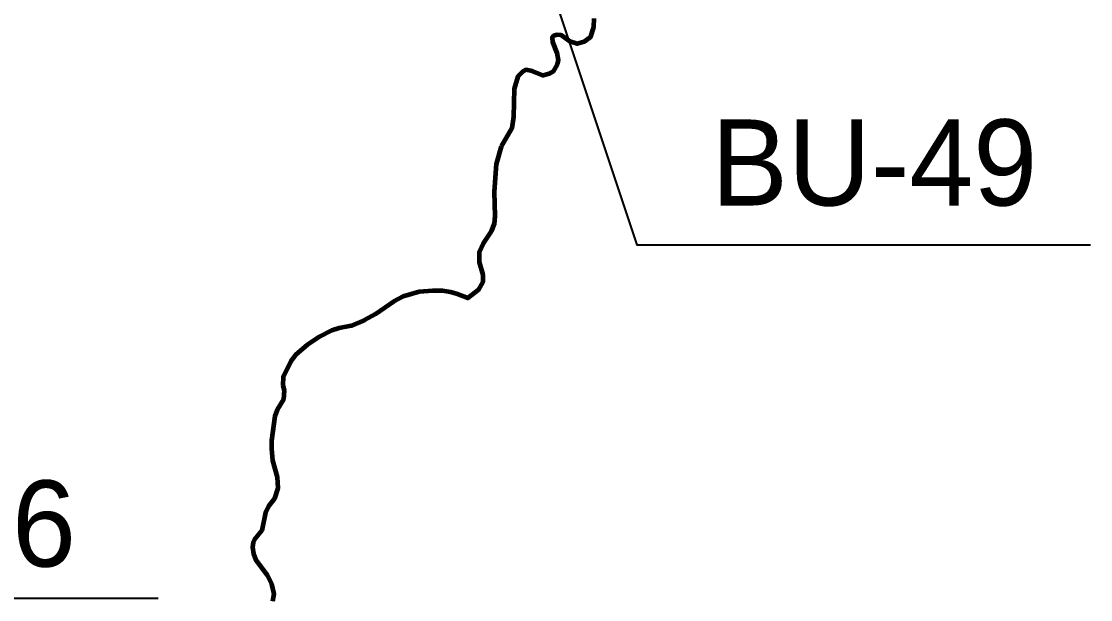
# Model space of a CAD drawing. Extents: x 553962 to 842807, y 8883888 to 9032388.
# Drawn here: x 626649 to 631621, y 8964803 to 8967489 of the extents above; entities that cross this region are included whole.
import ezdxf

# ---------------------------------------------------------------- set-up
doc = ezdxf.new("R2010")
doc.units = 0
doc.header["$LTSCALE"] = 150
for name, color, linetype, lineweight in [('24', 7, 'Continuous', 25), ('40', 7, 'Continuous', 60), ('9', 7, 'Continuous', 90)]:
    doc.layers.add(name, color=color, linetype=linetype, lineweight=lineweight)

msp = doc.modelspace()

# ---------------------------------------------------------------- linework, layer by layer
at = {"layer": '24'}
for points in [[(629310.7, 8967502.9), (629308.8, 8967461.8), (629293.1, 8967414.7), (629266.5, 8967393.6), (629234, 8967384.6), (629199.3, 8967395.5), (629158.3, 8967424.5), (629139.8, 8967426.5), (629123.2, 8967422.5), (629117.6, 8967414.4), (629118, 8967394.4), (629139.5, 8967343.4), (629144.7, 8967309.3), (629140.5, 8967289.3), (629122.5, 8967256.2), (629103.3, 8967245.2), (629075.3, 8967238.1), (629026.3, 8967257.1), (628994.8, 8967264), (628978.7, 8967255), (628957.3, 8967232.9), (628940.9, 8967175.8), (628937.1, 8967045.6), (628928.9, 8966993.5), (628879.5, 8966907.3)], [(628879.5, 8966907.3), (628856.2, 8966825.1), (628856.2, 8966825.1), (628847.9, 8966696.9), (628850.9, 8966584.7), (628846.8, 8966548.7), (628833.2, 8966513.6), (628795.6, 8966457.4), (628777.8, 8966417.3), (628777.8, 8966370.3), (628794.8, 8966312.2), (628795, 8966279.2), (628772.4, 8966240.1), (628724.9, 8966202.9), (628672.1, 8966222.8)], [(628672.1, 8966222.8), (628644.5, 8966231.7), (628607, 8966237.7), (628560.1, 8966237.6), (628499.1, 8966232.5), (628424.4, 8966210.3), (628380.7, 8966187.2), (628295.1, 8966129), (628244.3, 8966100.9), (628182.1, 8966074.8), (628126, 8966063.7), (628091.9, 8966052.6), (628032.2, 8966021.4), (627977.3, 8965986.3), (627925.1, 8965941.1), (627901.8, 8965910.1), (627866.5, 8965837.9), (627864.4, 8965796.7)], [(627864.4, 8965796.7), (627870.8, 8965773.8), (627867.2, 8965732.7), (627839, 8965684.6), (627827.1, 8965654.5), (627811.8, 8965541.3), (627811.5, 8965505.3), (627817.4, 8965449.2), (627838.1, 8965372.1), (627841, 8965321), (627826.7, 8965271.9), (627798.1, 8965236.8), (627783.4, 8965207.8), (627766.8, 8965123.6), (627733.2, 8965082.5), (627726.4, 8965067.5), (627723.3, 8965046.4), (627728.3, 8965015.4), (627739.7, 8964986.4), (627792.5, 8964916.3), (627811.7, 8964876.3), (627823.6, 8964830.2), (627816, 8964796.2)]]:
    msp.add_lwpolyline(points, dxfattribs=at)
at = {"layer": '40', "lineweight": 35}
for points in [[(628858.2, 8968408.5), (629510.1, 8966451.6), (631620.9, 8966451.6)], [(624243.2, 8966548.8), (625174.4, 8964809.3), (627285.2, 8964809.3)]]:
    msp.add_lwpolyline(points, dxfattribs=at)
at = {"layer": '9'}
for points in [[(629310.7, 8967502.9), (629308.8, 8967461.8), (629293.1, 8967414.7), (629266.5, 8967393.6), (629234, 8967384.6), (629199.3, 8967395.5), (629158.3, 8967424.5), (629139.8, 8967426.5), (629123.2, 8967422.5), (629117.6, 8967414.4), (629118, 8967394.4), (629139.5, 8967343.4), (629144.7, 8967309.3), (629140.5, 8967289.3), (629122.5, 8967256.2), (629103.3, 8967245.2), (629075.3, 8967238.1), (629026.3, 8967257.1), (628994.8, 8967264), (628978.7, 8967255), (628957.3, 8967232.9), (628940.9, 8967175.8), (628937.1, 8967045.6), (628928.9, 8966993.5), (628879.5, 8966907.3)], [(628879.5, 8966907.3), (628856.2, 8966825.1), (628856.2, 8966825.1), (628847.9, 8966696.9), (628850.9, 8966584.7), (628846.8, 8966548.7), (628833.2, 8966513.6), (628795.6, 8966457.4), (628777.8, 8966417.3), (628777.8, 8966370.3), (628794.8, 8966312.2), (628795, 8966279.2), (628772.4, 8966240.1), (628724.9, 8966202.9), (628672.1, 8966222.8)], [(628672.1, 8966222.8), (628644.5, 8966231.7), (628607, 8966237.7), (628560.1, 8966237.6), (628499.1, 8966232.5), (628424.4, 8966210.3), (628380.7, 8966187.2), (628295.1, 8966129), (628244.3, 8966100.9), (628182.1, 8966074.8), (628126, 8966063.7), (628091.9, 8966052.6), (628032.2, 8966021.4), (627977.3, 8965986.3), (627925.1, 8965941.1), (627901.8, 8965910.1), (627866.5, 8965837.9), (627864.4, 8965796.7)], [(627864.4, 8965796.7), (627870.8, 8965773.8), (627867.2, 8965732.7), (627839, 8965684.6), (627827.1, 8965654.5), (627811.8, 8965541.3), (627811.5, 8965505.3), (627817.4, 8965449.2), (627838.1, 8965372.1), (627841, 8965321), (627826.7, 8965271.9), (627798.1, 8965236.8), (627783.4, 8965207.8), (627766.8, 8965123.6), (627733.2, 8965082.5), (627726.4, 8965067.5), (627723.3, 8965046.4), (627728.3, 8965015.4), (627739.7, 8964986.4), (627792.5, 8964916.3), (627811.7, 8964876.3), (627823.6, 8964830.2), (627816, 8964796.2)]]:
    msp.add_lwpolyline(points, dxfattribs=at)

# ---------------------------------------------------------------- texts
at = {"layer": '40'}
for s, p in [('BU-49', (629856.7, 8966633.6)), ('BU-46', (625386.7, 8964956.2))]:
    msp.add_text(s, height=400, dxfattribs=at).set_placement(p)

doc.saveas('drawing.dxf')
